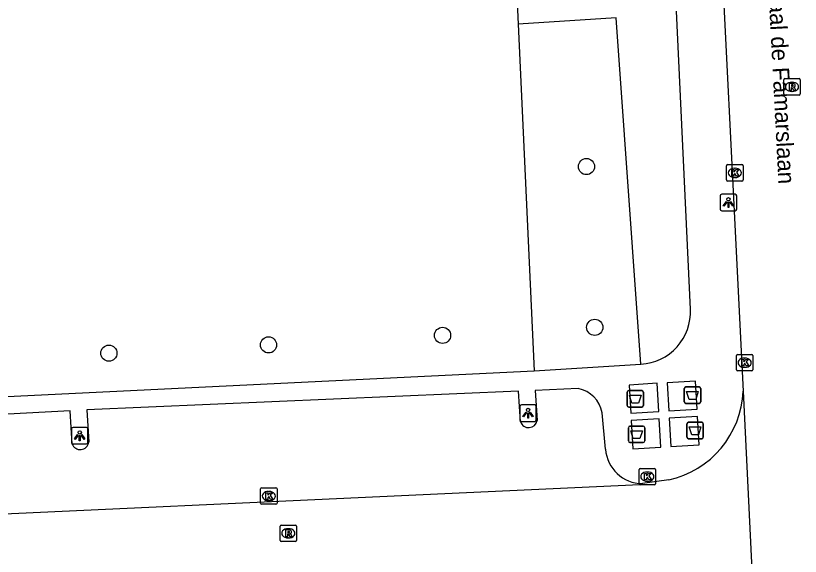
# Model space of a CAD drawing. Extents: x 161084 to 161928, y 385355 to 386522.
# Drawn here: x 161341.68 to 161389.06, y 385390.98 to 385423.6 of the extents above; entities that cross this region are included whole.
import ezdxf

# ---------------------------------------------------------------- set-up
doc = ezdxf.new("R2010")
doc.units = 0
for name, color, linetype in [('IMGEO_Afval_apart_plaats', 7, 'Continuous'), ('IMGEO_Boom', 7, 'Continuous'), ('IMGEO_Groenvoorziening', 7, 'Continuous'), ('IMGEO_Kolk', 7, 'Continuous'), ('IMGEO_Lichtpunt', 7, 'Continuous'), ('IMGEO_Openbare_ruimte_label', 7, 'Continuous'), ('IMGEO_Rijbaan_lokaal_open', 7, 'Continuous'), ('IMGEO_Rioolput', 7, 'Continuous'), ('IMGEO_Voetpad_gesloten', 7, 'Continuous'), ('IMGEO_Voetpad_open', 7, 'Continuous')]:
    doc.layers.add(name, color=color, linetype=linetype)

msp = doc.modelspace()

# ---------------------------------------------------------------- linework, layer by layer
at = {"layer": 'IMGEO_Afval_apart_plaats'}
for p, q in [((161378.593, 385400.082), (161378.593, 385400.882)), ((161378.593, 385400.882), (161378.593, 385400.082)), ((161378.693, 385400.982), (161379.483, 385400.982)), ((161379.483, 385400.982), (161378.693, 385400.982)), ((161379.583, 385400.882), (161379.583, 385400.082)), ((161379.583, 385400.082), (161379.583, 385400.882)), ((161382.051, 385400.303), (161382.051, 385401.103)), ((161382.051, 385401.103), (161382.051, 385400.303)), ((161382.151, 385401.203), (161382.941, 385401.203)), ((161382.941, 385401.203), (161382.151, 385401.203)), ((161383.041, 385401.103), (161383.041, 385400.303)), ((161383.041, 385400.303), (161383.041, 385401.103)), ((161379.483, 385399.982), (161378.693, 385399.982)), ((161378.693, 385399.982), (161379.483, 385399.982)), ((161382.941, 385400.203), (161382.151, 385400.203)), ((161382.151, 385400.203), (161382.941, 385400.203)), ((161382.211, 385398.169), (161382.211, 385398.969)), ((161382.211, 385398.969), (161382.211, 385398.169)), ((161382.311, 385399.069), (161383.101, 385399.069)), ((161383.101, 385399.069), (161382.311, 385399.069)), ((161383.201, 385398.969), (161383.201, 385398.169)), ((161383.201, 385398.169), (161383.201, 385398.969)), ((161378.673, 385397.94), (161378.673, 385398.74)), ((161378.673, 385398.74), (161378.673, 385397.94)), ((161378.773, 385398.84), (161379.563, 385398.84)), ((161379.563, 385398.84), (161378.773, 385398.84)), ((161379.663, 385398.74), (161379.663, 385397.94)), ((161379.663, 385397.94), (161379.663, 385398.74)), ((161383.101, 385398.069), (161382.311, 385398.069)), ((161382.311, 385398.069), (161383.101, 385398.069)), ((161379.563, 385397.84), (161378.773, 385397.84)), ((161378.773, 385397.84), (161379.563, 385397.84))]:
    msp.add_line(p, q, dxfattribs=at)
for points in [[(161382.194, 385400.917), (161382.898, 385400.917), (161382.749, 385400.447), (161382.343, 385400.447), (161382.194, 385400.917)], [(161378.736, 385400.696), (161379.44, 385400.696), (161379.291, 385400.226), (161378.885, 385400.226), (161378.736, 385400.696)], [(161378.816, 385398.554), (161379.52, 385398.554), (161379.371, 385398.084), (161378.965, 385398.084), (161378.816, 385398.554)], [(161382.354, 385398.783), (161383.058, 385398.783), (161382.909, 385398.313), (161382.503, 385398.313), (161382.354, 385398.783)]]:
    msp.add_lwpolyline(points, dxfattribs=at)
for centre, start, end in [((161378.693, 385400.882), 90, 180), ((161378.693, 385400.882), 90, 180), ((161379.483, 385400.882), 0, 90), ((161379.483, 385400.882), 360, 90), ((161382.151, 385401.103), 90, 180), ((161382.151, 385401.103), 90, 180), ((161382.941, 385401.103), 0, 90), ((161382.941, 385401.103), 360, 90), ((161382.151, 385400.303), 180, 270), ((161382.151, 385400.303), 180, 270), ((161382.941, 385400.303), 270, 0), ((161382.941, 385400.303), 270, 0), ((161378.693, 385400.082), 180, 270), ((161378.693, 385400.082), 180, 270), ((161379.483, 385400.082), 270, 0), ((161379.483, 385400.082), 270, 0), ((161382.311, 385398.969), 90, 180), ((161382.311, 385398.969), 90, 180), ((161383.101, 385398.969), 0, 90), ((161383.101, 385398.969), 360, 90), ((161378.773, 385398.74), 90, 180), ((161378.773, 385398.74), 90, 180), ((161379.563, 385398.74), 0, 90), ((161379.563, 385398.74), 360, 90), ((161378.773, 385397.94), 180, 270), ((161378.773, 385397.94), 180, 270), ((161379.563, 385397.94), 270, 0), ((161379.563, 385397.94), 270, 0), ((161382.311, 385398.169), 180, 270), ((161382.311, 385398.169), 180, 270), ((161383.101, 385398.169), 270, 0), ((161383.101, 385398.169), 270, 0)]:
    msp.add_arc(centre, 0.1, start, end, dxfattribs=at)
at = {"layer": 'IMGEO_Boom'}
for centre in [(161376.145, 385414.498), (161376.644, 385404.797), (161367.455, 385404.309), (161356.948, 385403.736), (161347.309, 385403.236)]:
    msp.add_circle(centre, 0.489, dxfattribs=at)
at = {"layer": 'IMGEO_Groenvoorziening'}
for points in [[(161371.881, 385426.171), (161372.03, 385423.091)], [(161379.429, 385402.579), (161377.944, 385423.479), (161372.03, 385423.091)], [(161372.03, 385423.091), (161372.994, 385402.172)]]:
    msp.add_lwpolyline(points, dxfattribs=at)
at = {"layer": 'IMGEO_Kolk'}
for p, q in [((161384.604, 385413.689), (161384.604, 385414.541)), ((161384.679, 385414.615), (161385.531, 385414.615)), ((161385.605, 385414.541), (161385.605, 385413.689)), ((161385.092, 385414.395), (161385.117, 385414.395)), ((161385.531, 385413.615), (161384.679, 385413.615)), ((161385.115, 385413.835), (161385.09, 385413.835)), ((161385.272, 385403.162), (161386.124, 385403.162)), ((161385.197, 385402.236), (161385.197, 385403.088)), ((161385.685, 385402.942), (161385.71, 385402.942)), ((161386.198, 385403.088), (161386.198, 385402.236)), ((161386.124, 385402.162), (161385.272, 385402.162)), ((161385.708, 385402.382), (161385.683, 385402.382)), ((161379.32, 385395.359), (161379.32, 385396.211)), ((161379.395, 385396.285), (161380.247, 385396.285)), ((161379.808, 385396.065), (161379.833, 385396.065)), ((161380.321, 385396.211), (161380.321, 385395.359)), ((161356.539, 385395.116), (161357.391, 385395.116)), ((161380.247, 385395.285), (161379.395, 385395.285)), ((161379.831, 385395.505), (161379.806, 385395.505)), ((161356.464, 385394.19), (161356.464, 385395.042)), ((161356.952, 385394.896), (161356.977, 385394.896)), ((161357.465, 385395.042), (161357.465, 385394.19)), ((161357.391, 385394.116), (161356.539, 385394.116)), ((161356.975, 385394.336), (161356.95, 385394.336))]:
    msp.add_line(p, q, dxfattribs=at)
for points in [[(161384.604, 385413.689), (161384.604, 385414.541)], [(161384.679, 385414.615), (161385.531, 385414.615)], [(161385.605, 385414.541), (161385.605, 385413.689)], [(161384.925, 385414.315), (161385.048, 385414.315), (161385.048, 385414.164), (161385.178, 385414.315), (161385.342, 385414.315), (161385.196, 385414.164), (161385.349, 385413.915), (161385.197, 385413.915), (161385.112, 385414.079), (161385.048, 385414.012), (161385.048, 385413.915), (161384.925, 385413.915), (161384.925, 385414.315)], [(161385.531, 385413.615), (161384.679, 385413.615)], [(161385.272, 385403.162), (161386.124, 385403.162)], [(161385.197, 385402.236), (161385.197, 385403.088)], [(161385.518, 385402.862), (161385.641, 385402.862), (161385.641, 385402.711), (161385.771, 385402.862), (161385.935, 385402.862), (161385.789, 385402.711), (161385.942, 385402.462), (161385.79, 385402.462), (161385.705, 385402.626), (161385.641, 385402.559), (161385.641, 385402.462), (161385.518, 385402.462), (161385.518, 385402.862)], [(161386.198, 385403.088), (161386.198, 385402.236)], [(161386.124, 385402.162), (161385.272, 385402.162)], [(161379.32, 385395.359), (161379.32, 385396.211)], [(161379.395, 385396.285), (161380.247, 385396.285)], [(161380.321, 385396.211), (161380.321, 385395.359)], [(161379.641, 385395.985), (161379.764, 385395.985), (161379.764, 385395.834), (161379.894, 385395.985), (161380.058, 385395.985), (161379.912, 385395.834), (161380.065, 385395.585), (161379.913, 385395.585), (161379.828, 385395.749), (161379.764, 385395.682), (161379.764, 385395.585), (161379.641, 385395.585), (161379.641, 385395.985)], [(161356.539, 385395.116), (161357.391, 385395.116)], [(161380.247, 385395.285), (161379.395, 385395.285)], [(161356.464, 385394.19), (161356.464, 385395.042)], [(161356.785, 385394.816), (161356.908, 385394.816), (161356.908, 385394.665), (161357.038, 385394.816), (161357.202, 385394.816), (161357.056, 385394.665), (161357.209, 385394.416), (161357.057, 385394.416), (161356.972, 385394.58), (161356.908, 385394.513), (161356.908, 385394.416), (161356.785, 385394.416), (161356.785, 385394.816)], [(161357.465, 385395.042), (161357.465, 385394.19)], [(161357.391, 385394.116), (161356.539, 385394.116)]]:
    msp.add_lwpolyline(points, dxfattribs=at)
for centre, start, end in [((161384.681, 385414.539), 91.552, 178.448), ((161384.681, 385414.539), 91.552, 178.448), ((161385.529, 385414.539), 1.552, 88.448), ((161385.529, 385414.539), 1.552, 88.448), ((161384.681, 385413.691), 181.552, 268.448), ((161384.681, 385413.691), 181.552, 268.448), ((161385.529, 385413.691), 271.552, 358.448), ((161385.529, 385413.691), 271.552, 358.448), ((161385.274, 385403.086), 91.552, 178.448), ((161385.274, 385403.086), 91.552, 178.448), ((161386.122, 385403.086), 1.552, 88.448), ((161386.122, 385403.086), 1.552, 88.448), ((161385.274, 385402.238), 181.552, 268.448), ((161385.274, 385402.238), 181.552, 268.448), ((161386.122, 385402.238), 271.552, 358.448), ((161386.122, 385402.238), 271.552, 358.448), ((161379.397, 385396.209), 91.552, 178.448), ((161379.397, 385396.209), 91.552, 178.448), ((161380.245, 385396.209), 1.552, 88.448), ((161380.245, 385396.209), 1.552, 88.448), ((161356.541, 385395.04), 91.552, 178.448), ((161356.541, 385395.04), 91.552, 178.448), ((161357.389, 385395.04), 1.552, 88.448), ((161357.389, 385395.04), 1.552, 88.448), ((161379.397, 385395.361), 181.552, 268.448), ((161379.397, 385395.361), 181.552, 268.448), ((161380.245, 385395.361), 271.552, 358.448), ((161380.245, 385395.361), 271.552, 358.448), ((161356.541, 385394.192), 181.552, 268.448), ((161356.541, 385394.192), 181.552, 268.448), ((161357.389, 385394.192), 271.552, 358.448), ((161357.389, 385394.192), 271.552, 358.448)]:
    msp.add_arc(centre, 0.0765, start, end, dxfattribs=at)
for centre, major_axis, ratio, start_param, end_param in [((161385.091, 385414.115), (-0.387, 0.002), 0.722429, 4.712389, 7.853982), ((161385.116, 385414.115), (-0.39, 0.002), 0.717154, 1.570796, 4.712389), ((161385.684, 385402.662), (-0.387, 0.002), 0.722429, 4.712389, 7.853982), ((161385.709, 385402.662), (-0.39, 0.002), 0.717154, 1.570796, 4.712389), ((161379.807, 385395.785), (-0.387, 0.002), 0.722429, 4.712389, 7.853982), ((161379.832, 385395.785), (-0.39, 0.002), 0.717154, 1.570796, 4.712389), ((161356.951, 385394.616), (-0.387, 0.002), 0.722429, 4.712389, 7.853982), ((161356.976, 385394.616), (-0.39, 0.002), 0.717154, 1.570796, 4.712389)]:
    msp.add_ellipse(centre, major_axis=major_axis, ratio=ratio, start_param=start_param, end_param=end_param, dxfattribs=at)
at = {"layer": 'IMGEO_Lichtpunt'}
for p, q in [((161384.219, 385412.729), (161384.219, 385411.922)), ((161384.219, 385412.729), (161384.219, 385411.922)), ((161385.121, 385412.824), (161384.313, 385412.824)), ((161385.121, 385412.824), (161384.313, 385412.824)), ((161385.215, 385411.922), (161385.215, 385412.729)), ((161385.215, 385411.922), (161385.215, 385412.729)), ((161384.313, 385411.828), (161385.121, 385411.828)), ((161384.313, 385411.828), (161385.121, 385411.828)), ((161372.12, 385400.018), (161372.12, 385399.211)), ((161372.12, 385400.018), (161372.12, 385399.211)), ((161373.022, 385400.113), (161372.214, 385400.113)), ((161373.022, 385400.113), (161372.214, 385400.113)), ((161373.116, 385399.211), (161373.116, 385400.018)), ((161373.116, 385399.211), (161373.116, 385400.018)), ((161372.214, 385399.117), (161373.022, 385399.117)), ((161372.214, 385399.117), (161373.022, 385399.117)), ((161345.048, 385398.658), (161345.048, 385397.851)), ((161345.048, 385398.658), (161345.048, 385397.851)), ((161345.95, 385398.753), (161345.142, 385398.753)), ((161345.95, 385398.753), (161345.142, 385398.753)), ((161346.044, 385397.851), (161346.044, 385398.658)), ((161346.044, 385397.851), (161346.044, 385398.658)), ((161345.142, 385397.757), (161345.95, 385397.757)), ((161345.142, 385397.757), (161345.95, 385397.757))]:
    msp.add_line(p, q, dxfattribs=at)
for points in [[(161384.593, 385412.393), (161384.632, 385412.365), (161384.444, 385412.103), (161384.406, 385412.13), (161384.593, 385412.393)], [(161384.695, 385412.345), (161384.742, 385412.345), (161384.742, 385412.023), (161384.695, 385412.023), (161384.695, 385412.345)], [(161384.805, 385412.365), (161384.843, 385412.392), (161385.03, 385412.13), (161384.991, 385412.102), (161384.805, 385412.365)], [(161372.494, 385399.682), (161372.533, 385399.654), (161372.345, 385399.392), (161372.307, 385399.419), (161372.494, 385399.682)], [(161372.596, 385399.634), (161372.643, 385399.634), (161372.643, 385399.312), (161372.596, 385399.312), (161372.596, 385399.634)], [(161372.706, 385399.654), (161372.744, 385399.681), (161372.931, 385399.419), (161372.892, 385399.391), (161372.706, 385399.654)], [(161345.422, 385398.322), (161345.461, 385398.294), (161345.273, 385398.032), (161345.235, 385398.059), (161345.422, 385398.322)], [(161345.524, 385398.274), (161345.571, 385398.274), (161345.571, 385397.952), (161345.524, 385397.952), (161345.524, 385398.274)], [(161345.634, 385398.294), (161345.672, 385398.321), (161345.859, 385398.059), (161345.82, 385398.031), (161345.634, 385398.294)]]:
    msp.add_lwpolyline(points, dxfattribs=at)
for centre in [(161384.718, 385412.527), (161372.619, 385399.816), (161345.547, 385398.456)]:
    msp.add_circle(centre, 0.0994, dxfattribs=at)
for centre, start, end in [((161384.313, 385412.729), 90, 180), ((161384.313, 385412.729), 90, 180), ((161385.121, 385412.729), 0, 90), ((161385.121, 385412.729), 0, 90), ((161384.313, 385411.922), 180, 270), ((161384.313, 385411.922), 180, 270), ((161385.121, 385411.922), 270, 0), ((161385.121, 385411.922), 270, 360), ((161372.214, 385400.018), 90, 180), ((161372.214, 385400.018), 90, 180), ((161373.022, 385400.018), 0, 90), ((161373.022, 385400.018), 0, 90), ((161372.214, 385399.211), 180, 270), ((161372.214, 385399.211), 180, 270), ((161373.022, 385399.211), 270, 0), ((161373.022, 385399.211), 270, 360), ((161345.142, 385398.658), 90, 180), ((161345.142, 385398.658), 90, 180), ((161345.95, 385398.658), 0, 90), ((161345.95, 385398.658), 0, 90), ((161345.142, 385397.851), 180, 270), ((161345.142, 385397.851), 180, 270), ((161345.95, 385397.851), 270, 0), ((161345.95, 385397.851), 270, 360)]:
    msp.add_arc(centre, 0.0946, start, end, dxfattribs=at)
at = {"layer": 'IMGEO_Rijbaan_lokaal_open'}
for points in [[(161383.849, 385435.924), (161385.609, 385400.952)], [(161385.609, 385400.952), (161386.409, 385384.373)], [(161381.112, 385395.584), (161379.519, 385395.37)], [(161379.519, 385395.37), (161379.372, 385395.299), (161323.526, 385392.708)]]:
    msp.add_lwpolyline(points, dxfattribs=at)
msp.add_arc((161379.876, 385401.188), 5.738, 282.4436, 357.6477, dxfattribs=at)
at = {"layer": 'IMGEO_Rioolput'}
for p, q in [((161388.055, 385418.881), (161388.055, 385419.733)), ((161388.13, 385419.807), (161388.982, 385419.807)), ((161389.056, 385419.733), (161389.056, 385418.881)), ((161388.543, 385419.587), (161388.568, 385419.587)), ((161388.982, 385418.807), (161388.13, 385418.807)), ((161388.566, 385419.027), (161388.541, 385419.027)), ((161357.643, 385391.94), (161357.643, 385392.792)), ((161357.718, 385392.866), (161358.57, 385392.866)), ((161358.644, 385392.792), (161358.644, 385391.94)), ((161358.131, 385392.646), (161358.156, 385392.646)), ((161358.57, 385391.866), (161357.718, 385391.866)), ((161358.154, 385392.086), (161358.129, 385392.086))]:
    msp.add_line(p, q, dxfattribs=at)
for points in [[(161388.055, 385418.881), (161388.055, 385419.733)], [(161388.13, 385419.807), (161388.982, 385419.807)], [(161389.056, 385419.733), (161389.056, 385418.881)], [(161388.644, 385419.505), (161388.392, 385419.507), (161388.392, 385419.107)], [(161388.392, 385419.107), (161388.516, 385419.107), (161388.516, 385419.269), (161388.527, 385419.269)], [(161388.57, 385419.426), (161388.516, 385419.426), (161388.516, 385419.345)], [(161388.516, 385419.345), (161388.568, 385419.345)], [(161388.574, 385419.24), (161388.645, 385419.107), (161388.785, 385419.107), (161388.72, 385419.233)], [(161388.982, 385418.807), (161388.13, 385418.807)], [(161357.643, 385391.94), (161357.643, 385392.792)], [(161357.718, 385392.866), (161358.57, 385392.866)], [(161358.644, 385392.792), (161358.644, 385391.94)], [(161358.232, 385392.564), (161357.98, 385392.566), (161357.98, 385392.166)], [(161357.98, 385392.166), (161358.104, 385392.166), (161358.104, 385392.328), (161358.115, 385392.328)], [(161358.158, 385392.485), (161358.104, 385392.485), (161358.104, 385392.404)], [(161358.104, 385392.404), (161358.156, 385392.404)], [(161358.162, 385392.299), (161358.233, 385392.166), (161358.373, 385392.166), (161358.308, 385392.292)], [(161358.57, 385391.866), (161357.718, 385391.866)]]:
    msp.add_lwpolyline(points, dxfattribs=at)
for centre, radius, start, end in [((161388.132, 385419.731), 0.0765, 91.552, 178.448), ((161388.132, 385419.731), 0.0765, 91.552, 178.448), ((161388.98, 385419.731), 0.0765, 1.552, 88.448), ((161388.98, 385419.731), 0.0765, 1.552, 88.448), ((161388.526, 385419.216), 0.0533, 26.0293, 88.6989), ((161388.552, 385419.534), 0.19, 274.7715, 282.9687), ((161388.576, 385419.33), 0.0964, 77.0061, 93.1865), ((161388.59, 385419.387), 0.0378, 276.6634, 79.6772), ((161388.643, 385419.395), 0.109, 350.3612, 89.416), ((161388.641, 385419.395), 0.112, 277.5842, 350.9817), ((161388.625, 385419.18), 0.108, 29.5134, 73.7905), ((161388.132, 385418.883), 0.0765, 181.552, 268.448), ((161388.132, 385418.883), 0.0765, 181.552, 268.448), ((161388.98, 385418.883), 0.0765, 271.552, 358.448), ((161388.98, 385418.883), 0.0765, 271.552, 358.448), ((161357.72, 385392.79), 0.0765, 91.552, 178.448), ((161357.72, 385392.79), 0.0765, 91.552, 178.448), ((161358.568, 385392.79), 0.0765, 1.552, 88.448), ((161358.568, 385392.79), 0.0765, 1.552, 88.448), ((161358.114, 385392.275), 0.0533, 26.0293, 88.6989), ((161358.14, 385392.593), 0.19, 274.7715, 282.9687), ((161358.164, 385392.389), 0.0964, 77.0061, 93.1865), ((161358.178, 385392.446), 0.0378, 276.6634, 79.6772), ((161358.231, 385392.454), 0.109, 350.3612, 89.416), ((161358.229, 385392.454), 0.112, 277.5842, 350.9817), ((161358.213, 385392.239), 0.108, 29.5134, 73.7905), ((161357.72, 385391.942), 0.0765, 181.552, 268.448), ((161357.72, 385391.942), 0.0765, 181.552, 268.448), ((161358.568, 385391.942), 0.0765, 271.552, 358.448), ((161358.568, 385391.942), 0.0765, 271.552, 358.448)]:
    msp.add_arc(centre, radius, start, end, dxfattribs=at)
for centre, major_axis, ratio, start_param, end_param in [((161388.542, 385419.307), (-0.387, 0.002), 0.722429, 4.712389, 7.853982), ((161388.567, 385419.307), (-0.39, 0.002), 0.717154, 1.570796, 4.712389), ((161358.13, 385392.366), (-0.387, 0.002), 0.722429, 4.712389, 7.853982), ((161358.155, 385392.366), (-0.39, 0.002), 0.717154, 1.570796, 4.712389)]:
    msp.add_ellipse(centre, major_axis=major_axis, ratio=ratio, start_param=start_param, end_param=end_param, dxfattribs=at)
at = {"layer": 'IMGEO_Voetpad_gesloten'}
for points in [[(161378.819, 385399.618), (161380.516, 385399.72), (161380.414, 385401.417), (161378.717, 385401.315), (161378.819, 385399.618)], [(161381.013, 385401.454), (161381.115, 385399.757), (161382.822, 385399.859), (161382.72, 385401.556), (161381.013, 385401.454)], [(161382.849, 385399.41), (161381.142, 385399.307), (161381.244, 385397.61), (161382.941, 385397.713), (161382.849, 385399.41)], [(161380.645, 385397.574), (161380.543, 385399.271), (161378.846, 385399.169), (161378.949, 385397.472), (161380.645, 385397.574)]]:
    msp.add_lwpolyline(points, dxfattribs=at)
at = {"layer": 'IMGEO_Voetpad_open'}
for points in [[(161382.422, 385405.889), (161381.589, 385423.876)], [(161328.751, 385400.019), (161372.994, 385402.172)], [(161372.994, 385402.172), (161379.429, 385402.579)], [(161372.163, 385399.093), (161372.044, 385400.941), (161345.97, 385399.815), (161346.09, 385397.861)], [(161375.643, 385401.099), (161373.042, 385400.981), (161373.159, 385399.172)], [(161345.094, 385397.755), (161344.972, 385399.766), (161325.358, 385398.703)], [(161377.293, 385397.437), (161377.09, 385399.641)]]:
    msp.add_lwpolyline(points, dxfattribs=at)
for centre, radius, start, end in [((161379.274, 385405.727), 3.152, 272.8142, 2.9441), ((161375.313, 385399.324), 1.805, 10.1021, 79.464), ((161372.651, 385399.26), 0.516, 198.9007, 350.1694), ((161345.579, 385397.932), 0.516, 200.0923, 352.0574), ((161379.522, 385397.605), 2.235, 184.3148, 269.9274)]:
    msp.add_arc(centre, radius, start, end, dxfattribs=at)

# ---------------------------------------------------------------- texts
at = {"layer": 'IMGEO_Openbare_ruimte_label'}
msp.add_text('Generaal de Famarslaan', height=1, rotation=272.9797, dxfattribs=at).set_placement((161386.973, 385428.194))

doc.saveas('drawing.dxf')
